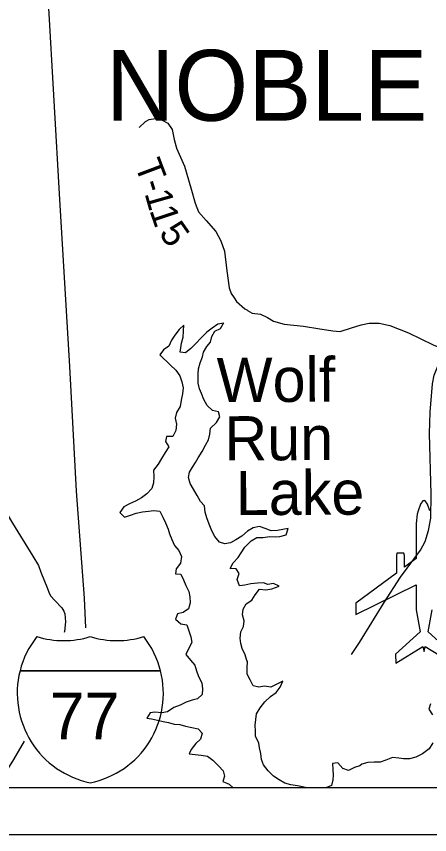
# Model space of a CAD drawing. Extents: x -15 to 405, y -40 to 87.
# Drawn here: x -6.313 to -5.43, y 14.058 to 15.808 of the extents above; entities that cross this region are included whole.
import ezdxf

# ---------------------------------------------------------------- set-up
doc = ezdxf.new("R2010")
doc.units = 0
for name, color, linetype in [('GM_P_State_Location', 7, 'Continuous'), ('GM_X_City_Street', 7, 'Continuous'), ('GM_X_Corporation_Text', 7, 'Continuous'), ('GM_X_County_Road_Text', 7, 'Continuous'), ('GM_X_Major_Lake_Text', 7, 'Continuous'), ('GM_X_Major_River_Text', 7, 'Continuous'), ('GM_X_Minor_River', 7, 'Continuous'), ('GM_X_Township', 7, 'Continuous'), ('GM_X_Township_Subdivision', 7, 'Continuous'), ('GM_X_Township_Text', 7, 'Continuous'), ('GM_X_Unincorporated_Location', 7, 'Continuous'), ('GM_X_Unincorporated_Text', 7, 'Continuous')]:
    doc.layers.add(name, color=color, linetype=linetype)

msp = doc.modelspace()

# ---------------------------------------------------------------- linework, layer by layer
at = {"layer": 'GM_P_State_Location'}
for points in [[(-5.9705, 15.5268), (-5.9534, 15.4883), (-5.9399, 15.4414), (-5.9309, 15.4092), (-5.924, 15.3903), (-5.9075, 15.3718), (-5.8869, 15.3484), (-5.8758, 15.328), (-5.8685, 15.3061), (-5.8636, 15.264), (-5.8584, 15.2276), (-5.8542, 15.2159), (-5.8479, 15.2067)], [(-5.8479, 15.2067), (-5.8478, 15.2065), (-5.8423, 15.1985), (-5.8248, 15.1827), (-5.8194, 15.1797)], [(-5.8194, 15.1797), (-5.8192, 15.1796), (-5.8088, 15.1737), (-5.791, 15.1716), (-5.7766, 15.1641), (-5.7633, 15.1562), (-5.7409, 15.15), (-5.6992, 15.1461), (-5.6643, 15.1399), (-5.66, 15.1392)], [(-5.66, 15.1392), (-5.6597, 15.1392), (-5.6366, 15.1356), (-5.6211, 15.1346), (-5.5966, 15.1424), (-5.5765, 15.149), (-5.5592, 15.1521), (-5.5376, 15.1519), (-5.5148, 15.1472), (-5.4753, 15.1315), (-5.4225, 15.1061), (-5.4054, 15.0987), (-5.3972, 15.0935)], [(-6.4232, 14.9311), (-6.421, 14.9129), (-6.4145, 14.8837), (-6.4084, 14.8651), (-6.3872, 14.8306), (-6.3565, 14.7825), (-6.3216, 14.7245), (-6.2776, 14.6536), (-6.2658, 14.6339), (-6.2605, 14.6195), (-6.2465, 14.5846), (-6.2427, 14.5744), (-6.2393, 14.5683), (-6.2305, 14.5592), (-6.2158, 14.5433), (-6.2113, 14.536), (-6.2093, 14.5308), (-6.2082, 14.5137), (-6.2104, 14.4928), (-6.2111, 14.4904)], [(-6.2967, 14.2581), (-6.3192, 14.2192), (-6.351, 14.1683), (-6.3559, 14.1584)]]:
    msp.add_lwpolyline(points, dxfattribs=at)
at = {"layer": 'GM_X_City_Street'}
for points in [[(-5.8696, 15.152), (-5.8825, 15.15), (-5.8945, 15.1415), (-5.9062, 15.1331), (-5.9185, 15.12), (-5.9294, 15.1085), (-5.9403, 15.0978), (-5.9515, 15.0886), (-5.9629, 15.0903), (-5.9619, 15.0998), (-5.9601, 15.1093), (-5.9568, 15.1223), (-5.9558, 15.1352), (-5.9552, 15.1477), (-5.9653, 15.1385), (-5.9743, 15.1263), (-5.9817, 15.1159), (-5.9869, 15.103), (-5.9989, 15.0949), (-6.0064, 15.0842), (-5.9838, 15.0621), (-5.9724, 15.0516), (-5.9639, 15.0395), (-5.9592, 15.0267), (-5.9568, 15.0138), (-5.9582, 15.0009), (-5.9607, 14.9872), (-5.9629, 14.9743), (-5.9711, 14.9613), (-5.9736, 14.9491), (-5.9708, 14.9359), (-5.9722, 14.9226), (-5.9785, 14.91), (-5.9921, 14.9095), (-5.9943, 14.8989), (-5.9869, 14.8876), (-5.9948, 14.8753), (-6.003, 14.8627), (-6.01, 14.8505), (-6.0201, 14.8375), (-6.0192, 14.8239), (-6.0202, 14.811), (-6.0235, 14.7988), (-6.0344, 14.7869), (-6.0457, 14.7788), (-6.0585, 14.7715), (-6.0713, 14.766), (-6.0833, 14.7595), (-6.0919, 14.7472), (-6.082, 14.7371), (-6.0691, 14.7418), (-6.0567, 14.7457), (-6.0435, 14.7489), (-6.0306, 14.7498), (-6.0192, 14.7514), (-6.0064, 14.7504), (-5.9998, 14.7376), (-5.9944, 14.7252), (-5.9885, 14.7119), (-5.9858, 14.7014), (-5.9811, 14.6893), (-5.9753, 14.6768), (-5.9657, 14.6659), (-5.9599, 14.6531), (-5.962, 14.6387), (-5.9714, 14.6268), (-5.9732, 14.6158), (-5.9618, 14.6155), (-5.956, 14.6035), (-5.9506, 14.5914), (-5.9444, 14.5786), (-5.942, 14.5668), (-5.9415, 14.5539), (-5.9451, 14.5414), (-5.9568, 14.5333), (-5.9685, 14.5309), (-5.9729, 14.5195), (-5.9615, 14.5093), (-5.9486, 14.5072), (-5.9446, 14.4944), (-5.94, 14.4815), (-5.9379, 14.469), (-5.9446, 14.4572), (-5.9509, 14.4435), (-5.941, 14.4318), (-5.9318, 14.4209), (-5.9282, 14.4085), (-5.9236, 14.3964), (-5.917, 14.3832), (-5.9153, 14.3699), (-5.916, 14.3578), (-5.9261, 14.349), (-5.9374, 14.3462), (-5.9503, 14.3415), (-5.9627, 14.3353), (-5.9763, 14.3302), (-5.9902, 14.3213), (-6.0023, 14.3185), (-6.0171, 14.3203), (-6.0269, 14.3187), (-6.0344, 14.3072)], [(-5.819, 14.4286), (-5.8202, 14.4305), (-5.8241, 14.4426), (-5.8303, 14.4565), (-5.833, 14.4671), (-5.835, 14.4785), (-5.8333, 14.4918), (-5.8274, 14.5032), (-5.8263, 14.5157), (-5.8295, 14.5282), (-5.8285, 14.5408), (-5.8218, 14.5522), (-5.8098, 14.5599), (-5.8027, 14.5714), (-5.7933, 14.5836), (-5.7801, 14.5822), (-5.7668, 14.5839), (-5.7517, 14.5894), (-5.7632, 14.5957), (-5.7756, 14.5933), (-5.7852, 14.597), (-5.798, 14.5964), (-5.812, 14.5944), (-5.8245, 14.5916), (-5.8362, 14.5903), (-5.8409, 14.6039), (-5.8369, 14.6165), (-5.8434, 14.6267), (-5.8563, 14.6273), (-5.85, 14.6395), (-5.8387, 14.651), (-5.8324, 14.6609), (-5.8246, 14.6731), (-5.8114, 14.6866), (-5.7994, 14.6939), (-5.7854, 14.694), (-5.7718, 14.6961), (-5.7597, 14.6955), (-5.7498, 14.696), (-5.7362, 14.6995), (-5.7322, 14.7128), (-5.7439, 14.7108), (-5.7553, 14.7088), (-5.7685, 14.7083), (-5.781, 14.7131), (-5.7932, 14.7171), (-5.8072, 14.7147), (-5.8192, 14.7073), (-5.8312, 14.697), (-5.8437, 14.6889), (-5.8557, 14.6827), (-5.8678, 14.6803), (-5.8792, 14.6839), (-5.8888, 14.6963), (-5.895, 14.7084), (-5.9012, 14.722), (-5.9062, 14.736), (-5.9094, 14.7477), (-5.9111, 14.7613), (-5.9195, 14.7711), (-5.9268, 14.7839), (-5.9345, 14.7971), (-5.9415, 14.8095), (-5.9454, 14.822), (-5.9432, 14.8338), (-5.9365, 14.8445), (-5.9302, 14.8544), (-5.9246, 14.8643), (-5.9157, 14.8781), (-5.909, 14.8911), (-5.9027, 14.9025), (-5.8994, 14.9147), (-5.898, 14.9276), (-5.8853, 14.9399), (-5.8782, 14.9521), (-5.8813, 14.9623), (-5.8938, 14.9656), (-5.9053, 14.9764), (-5.9123, 14.9893), (-5.9177, 15.0017), (-5.9216, 15.0119), (-5.9244, 15.024), (-5.9248, 15.0339), (-5.9246, 15.0437), (-5.9239, 15.0544), (-5.9203, 15.0673), (-5.9155, 15.0802), (-5.9129, 15.0901), (-5.9059, 15.1023), (-5.8984, 15.1119), (-5.8955, 15.1237), (-5.8888, 15.1348), (-5.8767, 15.1406), (-5.8708, 15.1509), (-5.8696, 15.152)], [(-5.6925, 14.1583), (-5.7019, 14.1603), (-5.7121, 14.1624), (-5.7262, 14.1649), (-5.7395, 14.1682), (-5.7517, 14.1753), (-5.7638, 14.1831), (-5.7753, 14.1951), (-5.7846, 14.2079), (-5.7892, 14.2192), (-5.7905, 14.2321), (-5.7933, 14.2438), (-5.7952, 14.2541), (-5.8018, 14.2692), (-5.8019, 14.2794), (-5.8025, 14.2923), (-5.8014, 14.3044), (-5.7997, 14.3166), (-5.7922, 14.3296), (-5.7818, 14.3422), (-5.7698, 14.3537), (-5.7581, 14.3622), (-5.7491, 14.3736), (-5.7436, 14.3866), (-5.7564, 14.3804), (-5.7696, 14.3734), (-5.7829, 14.3755), (-5.795, 14.3739), (-5.8071, 14.3768), (-5.8133, 14.3896), (-5.8195, 14.4017), (-5.8196, 14.415), (-5.819, 14.4286)], [(-5.4284, 14.3384), (-5.4317, 14.3266), (-5.424, 14.3142)], [(-6.0344, 14.3072), (-6.0241, 14.3058), (-6.0116, 14.3029), (-5.9994, 14.3), (-5.9881, 14.2978), (-5.9759, 14.2949), (-5.9634, 14.2936), (-5.9513, 14.2903), (-5.938, 14.2874), (-5.9243, 14.2849), (-5.9163, 14.2751), (-5.9192, 14.2626), (-5.9297, 14.253), (-5.9394, 14.2407), (-5.9435, 14.2312), (-5.9306, 14.2298), (-5.9184, 14.2281), (-5.9048, 14.2263), (-5.8929, 14.2174), (-5.8811, 14.2057), (-5.8711, 14.1948), (-5.8684, 14.1835), (-5.8717, 14.1717), (-5.8583, 14.1662), (-5.85, 14.1583)], [(-5.4234, 14.2547), (-5.4312, 14.2417), (-5.4455, 14.2313), (-5.4591, 14.2243), (-5.4727, 14.2204), (-5.4855, 14.2206), (-5.4954, 14.2217), (-5.509, 14.223), (-5.5237, 14.2176), (-5.5358, 14.2133), (-5.5483, 14.2135), (-5.5619, 14.2126), (-5.5748, 14.2091)], [(-5.5748, 14.2091), (-5.5789, 14.2052), (-5.5902, 14.2017), (-5.6034, 14.1955), (-5.6156, 14.1999), (-5.6263, 14.2119), (-5.6377, 14.2107), (-5.6368, 14.1978), (-5.6359, 14.1853), (-5.6365, 14.1758), (-5.6394, 14.1636), (-5.6515, 14.1586), (-5.6533, 14.1583)]]:
    msp.add_lwpolyline(points, dxfattribs=at)
at = {"layer": 'GM_X_Corporation_Text'}
for points in [[(-5.4292, 14.7509), (-5.4343, 14.7654), (-5.4391, 14.7719), (-5.4418, 14.773), (-5.4444, 14.7719), (-5.4492, 14.7654), (-5.4543, 14.7509), (-5.4563, 14.7438), (-5.4588, 14.7239), (-5.4588, 14.6486), (-5.4836, 14.6302), (-5.4836, 14.6555), (-5.4849, 14.6602), (-5.4997, 14.6602), (-5.501, 14.6555), (-5.501, 14.6174), (-5.5874, 14.5535), (-5.5874, 14.5289), (-5.4588, 14.5923), (-5.4588, 14.5389), (-5.4503, 14.4917), (-5.5032, 14.4442), (-5.5024, 14.4247), (-5.4444, 14.4606), (-5.4418, 14.4501), (-5.4391, 14.4606), (-5.3811, 14.4247)], [(-5.3803, 14.4442), (-5.4332, 14.4917), (-5.4247, 14.5389)]]:
    msp.add_lwpolyline(points, dxfattribs=at)
at = {"layer": 'GM_X_Major_Lake_Text'}
msp.add_lwpolyline([(-6.0506, 15.5707), (-6.037, 15.5837), (-6.0291, 15.5879), (-6.0159, 15.5899), (-6.0026, 15.587), (-5.9893, 15.5803), (-5.9801, 15.5663), (-5.9758, 15.5454), (-5.9715, 15.5292), (-5.9706, 15.527), (-5.9705, 15.5268)], dxfattribs=at)
at = {"layer": 'GM_X_Township'}
for p, q in [((-0.9679, 14.1583), (-7.7679, 14.1583)), ((-7.8679, 14.0583), (-0.8679, 14.0583))]:
    msp.add_line(p, q, dxfattribs=at)
at = {"layer": 'GM_X_Township_Text'}
msp.add_lwpolyline([(-5.5967, 14.4439), (-5.5799, 14.4691), (-5.527, 14.5549), (-5.4922, 14.6088), (-5.4494, 14.6669), (-5.4396, 14.6851), (-5.4321, 14.7091), (-5.4275, 14.7349), (-5.4268, 14.7868), (-5.4304, 14.9166), (-5.4285, 14.9618), (-5.424, 15.0225), (-5.4203, 15.0407), (-5.4127, 15.0604), (-5.4051, 15.0764), (-5.3972, 15.0935), (-5.3889, 15.1015), (-5.3787, 15.114), (-5.3666, 15.1292), (-5.356, 15.1478), (-5.3454, 15.171), (-5.3405, 15.1846)], dxfattribs=at)
at = {"layer": 'GM_X_Unincorporated_Location'}
msp.add_lwpolyline([(-6.1644, 14.5006), (-6.1677, 14.5638), (-6.1842, 14.7928), (-6.1989, 15.0594), (-6.2204, 15.4164), (-6.2444, 15.8387), (-6.2595, 16.0954), (-6.2617, 16.1789), (-6.26, 16.2302), (-6.2541, 16.2762), (-6.2387, 16.3241), (-6.2229, 16.372), (-6.2053, 16.4193), (-6.1801, 16.4795), (-6.1479, 16.5477), (-6.1241, 16.5939), (-6.0922, 16.664), (-6.057, 16.7399), (-6.0545, 16.7448)], dxfattribs=at)
at = {"layer": 'GM_X_Unincorporated_Text'}
for p, q in [((-6.3053, 14.4085), (-6.0047, 14.4085)), ((-6.0047, 14.4085), (-6.3053, 14.4085)), ((-6.0047, 14.4085), (-6.3053, 14.4085))]:
    msp.add_line(p, q, dxfattribs=at)
for centre, start, end in [((-6.1159, 14.3606), 141.669, 165.8066), ((-6.2121, 14.6686), 253.0091, 286.9909), ((-6.0979, 14.6686), 253.0091, 286.9909), ((-6.1941, 14.3606), 14.1934, 38.331), ((-6.1159, 14.3606), 165.8066, 258.463), ((-6.1941, 14.3606), 281.537, 14.1934)]:
    msp.add_arc(centre, 0.1953, start, end, dxfattribs=at)

# ---------------------------------------------------------------- texts
at = {"layer": 'GM_X_County_Road_Text'}
msp.add_text('NOBLE', height=0.15152, rotation=0, dxfattribs=at).set_placement((-6.1217, 15.5852))
at = {"layer": 'GM_X_Major_River_Text'}
for s, rotation, p in [('Wolf', 0.2496, (-5.8848, 14.9832)), ('Run', 0.2492, (-5.8682, 14.8585)), ('Lake', 0.2482, (-5.8439, 14.7416))]:
    msp.add_text(s, height=0.0947, rotation=rotation, dxfattribs=at).set_placement(p)
at = {"layer": 'GM_X_Minor_River'}
for s, rotation, p in [('T', 290.7055, (-6.0609, 15.491)), ('-', 286.9759, (-6.0462, 15.4522)), ('1', 285.9361, (-6.0395, 15.4301)), ('1', 288.6406, (-6.029, 15.3937)), ('5', 304.9988, (-6.0099, 15.3448))]:
    msp.add_text(s, height=0.0568, rotation=rotation, dxfattribs=at).set_placement(p)
at = {"layer": 'GM_X_Township_Subdivision'}
msp.add_text('77', height=0.1, dxfattribs=at).set_placement((-6.2417, 14.2622))

doc.saveas('drawing.dxf')
